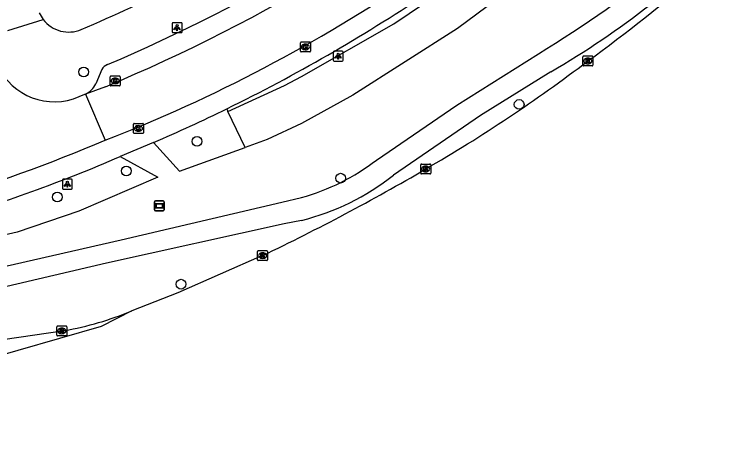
# Model space of a CAD drawing. Extents: x 162542 to 163144, y 380786 to 381511.
# Drawn here: x 162971.2 to 163044, y 380858.7 to 380903.2 of the extents above; entities that cross this region are included whole.
import ezdxf

# ---------------------------------------------------------------- set-up
doc = ezdxf.new("R2010")
doc.units = 0
for name, color, linetype in [('IMGEO_Berm_groen', 7, 'Continuous'), ('IMGEO_Boom', 7, 'Continuous'), ('IMGEO_Fietspad_gesloten', 7, 'Continuous'), ('IMGEO_Kolk', 7, 'Continuous'), ('IMGEO_Lichtpunt', 7, 'Continuous'), ('IMGEO_Parkeervlak_open', 7, 'Continuous'), ('IMGEO_Rijbaan_lokaal_gesloten', 7, 'Continuous'), ('IMGEO_Rijbaan_lokaal_open', 7, 'Continuous'), ('IMGEO_Verklikker', 7, 'Continuous'), ('IMGEO_Voetpad_open', 7, 'Continuous')]:
    doc.layers.add(name, color=color, linetype=linetype)

msp = doc.modelspace()

# ---------------------------------------------------------------- linework, layer by layer
at = {"layer": 'IMGEO_Berm_groen'}
for points in [[(162992.626, 380893.488), (162998.296, 380896.072), (163000, 380896.999), (163009.26, 380902.254), (163020.013, 380909.538), (163026.852, 380914.875)], [(163026.852, 380914.875), (163029.222, 380911.894), (163015.639, 380901.782), (163005.135, 380895.121), (163000, 380892.279), (162996.571, 380890.66), (162994.351, 380889.858)], [(162992.509, 380893.747), (162992.626, 380893.488)], [(162994.351, 380889.858), (162992.626, 380893.488)], [(162985.147, 380890.359), (162987.769, 380887.481), (162994.351, 380889.858)], [(162981.807, 380888.959), (162985.587, 380886.894), (162977.653, 380883.468), (162971.484, 380881.387), (162965.784, 380880.08), (162964.388, 380880.068), (162962.192, 380880.601), (162961.24, 380881.122), (162960.574, 380881.637)]]:
    msp.add_lwpolyline(points, dxfattribs=at)
at = {"layer": 'IMGEO_Boom'}
for centre in [(162978.151, 380897.44), (163021.824, 380894.182), (162989.518, 380890.475), (162982.439, 380887.514), (163003.922, 380886.792), (162975.516, 380884.903), (162987.915, 380876.163)]:
    msp.add_circle(centre, 0.489, dxfattribs=at)
at = {"layer": 'IMGEO_Fietspad_gesloten'}
for points in [[(163007.523, 380888.61), (163015.567, 380894.126), (163023.748, 380899.272)], [(163025.004, 380897.464), (163017.943, 380893.071), (163009.208, 380887.085)], [(162943.586, 380871.808), (162948.634, 380873.022), (162981.91, 380880.599), (162998.029, 380884.384), (163000, 380884.843)], [(163000, 380882.564), (162998.274, 380882.204), (162980.452, 380878.271), (162960.87, 380873.691), (162944.079, 380869.631)]]:
    msp.add_lwpolyline(points, dxfattribs=at)
for centre, radius, start, end in [((162979.624, 380975.503), 90.274, 300.17816, 315.50627), ((162966.54, 380994.218), 110.849, 301.0704, 309.45685), ((162993.97, 380906.281), 22.27, 285.71013, 307.48698), ((162994.204, 380906.006), 24.148, 283.88749, 308.4133)]:
    msp.add_arc(centre, radius, start, end, dxfattribs=at)
at = {"layer": 'IMGEO_Kolk'}
for p, q in [((162999.893, 380899.519), (162999.893, 380900.371)), ((162999.968, 380900.445), (163000.82, 380900.445)), ((163000.381, 380900.225), (163000.406, 380900.225)), ((163000.894, 380900.371), (163000.894, 380899.519)), ((163000.404, 380899.665), (163000.379, 380899.665)), ((163000.82, 380899.445), (162999.968, 380899.445)), ((163028.21, 380898.114), (163028.21, 380898.966)), ((163028.285, 380899.04), (163029.137, 380899.04)), ((163028.698, 380898.82), (163028.723, 380898.82)), ((163029.211, 380898.966), (163029.211, 380898.114)), ((163028.721, 380898.26), (163028.696, 380898.26)), ((163029.137, 380898.04), (163028.285, 380898.04)), ((162980.811, 380896.112), (162980.811, 380896.964)), ((162980.886, 380897.038), (162981.738, 380897.038)), ((162981.299, 380896.818), (162981.324, 380896.818)), ((162981.812, 380896.964), (162981.812, 380896.112)), ((162981.738, 380896.038), (162980.886, 380896.038)), ((162981.322, 380896.258), (162981.297, 380896.258)), ((162983.224, 380892.279), (162984.076, 380892.279)), ((162983.149, 380891.353), (162983.149, 380892.205)), ((162983.66, 380891.499), (162983.635, 380891.499)), ((162983.637, 380892.059), (162983.662, 380892.059)), ((162984.15, 380892.205), (162984.15, 380891.353)), ((162984.076, 380891.279), (162983.224, 380891.279)), ((163011.951, 380887.286), (163011.951, 380888.138)), ((163012.026, 380888.212), (163012.878, 380888.212)), ((163012.439, 380887.992), (163012.464, 380887.992)), ((163012.952, 380888.138), (163012.952, 380887.286)), ((163012.878, 380887.212), (163012.026, 380887.212)), ((163012.462, 380887.432), (163012.437, 380887.432)), ((162995.591, 380878.601), (162995.591, 380879.453)), ((162995.666, 380879.527), (162996.518, 380879.527)), ((162996.079, 380879.307), (162996.104, 380879.307)), ((162996.592, 380879.453), (162996.592, 380878.601)), ((162996.518, 380878.527), (162995.666, 380878.527)), ((162996.102, 380878.747), (162996.077, 380878.747)), ((162975.461, 380871.048), (162975.461, 380871.9)), ((162975.536, 380871.974), (162976.388, 380871.974)), ((162976.462, 380871.9), (162976.462, 380871.048)), ((162975.972, 380871.194), (162975.947, 380871.194)), ((162975.949, 380871.754), (162975.974, 380871.754)), ((162976.388, 380870.974), (162975.536, 380870.974))]:
    msp.add_line(p, q, dxfattribs=at)
for points in [[(162999.893, 380899.519), (162999.893, 380900.371)], [(162999.968, 380900.445), (163000.82, 380900.445)], [(163000.894, 380900.371), (163000.894, 380899.519)], [(163000.214, 380900.145), (163000.337, 380900.145), (163000.337, 380899.994), (163000.467, 380900.145), (163000.631, 380900.145), (163000.485, 380899.994), (163000.638, 380899.745), (163000.486, 380899.745), (163000.401, 380899.909), (163000.337, 380899.842), (163000.337, 380899.745), (163000.214, 380899.745), (163000.214, 380900.145)], [(163000.82, 380899.445), (162999.968, 380899.445)], [(163028.21, 380898.114), (163028.21, 380898.966)], [(163028.285, 380899.04), (163029.137, 380899.04)], [(163029.211, 380898.966), (163029.211, 380898.114)], [(163028.531, 380898.74), (163028.654, 380898.74), (163028.654, 380898.589), (163028.784, 380898.74), (163028.948, 380898.74), (163028.802, 380898.589), (163028.955, 380898.34), (163028.803, 380898.34), (163028.718, 380898.504), (163028.654, 380898.437), (163028.654, 380898.34), (163028.531, 380898.34), (163028.531, 380898.74)], [(163029.137, 380898.04), (163028.285, 380898.04)], [(162980.811, 380896.112), (162980.811, 380896.964)], [(162980.886, 380897.038), (162981.738, 380897.038)], [(162981.132, 380896.738), (162981.255, 380896.738), (162981.255, 380896.587), (162981.385, 380896.738), (162981.549, 380896.738), (162981.403, 380896.587), (162981.556, 380896.338), (162981.404, 380896.338), (162981.319, 380896.502), (162981.255, 380896.435), (162981.255, 380896.338), (162981.132, 380896.338), (162981.132, 380896.738)], [(162981.812, 380896.964), (162981.812, 380896.112)], [(162981.738, 380896.038), (162980.886, 380896.038)], [(162983.224, 380892.279), (162984.076, 380892.279)], [(162983.149, 380891.353), (162983.149, 380892.205)], [(162983.47, 380891.979), (162983.593, 380891.979), (162983.593, 380891.828), (162983.723, 380891.979), (162983.887, 380891.979), (162983.741, 380891.828), (162983.894, 380891.579), (162983.742, 380891.579), (162983.657, 380891.743), (162983.593, 380891.676), (162983.593, 380891.579), (162983.47, 380891.579), (162983.47, 380891.979)], [(162984.15, 380892.205), (162984.15, 380891.353)], [(162984.076, 380891.279), (162983.224, 380891.279)], [(163011.951, 380887.286), (163011.951, 380888.138)], [(163012.026, 380888.212), (163012.878, 380888.212)], [(163012.272, 380887.912), (163012.395, 380887.912), (163012.395, 380887.761), (163012.525, 380887.912), (163012.689, 380887.912), (163012.543, 380887.761), (163012.696, 380887.512), (163012.544, 380887.512), (163012.459, 380887.676), (163012.395, 380887.609), (163012.395, 380887.512), (163012.272, 380887.512), (163012.272, 380887.912)], [(163012.952, 380888.138), (163012.952, 380887.286)], [(163012.878, 380887.212), (163012.026, 380887.212)], [(162995.591, 380878.601), (162995.591, 380879.453)], [(162995.666, 380879.527), (162996.518, 380879.527)], [(162995.912, 380879.227), (162996.035, 380879.227), (162996.035, 380879.076), (162996.165, 380879.227), (162996.329, 380879.227), (162996.183, 380879.076), (162996.336, 380878.827), (162996.184, 380878.827), (162996.099, 380878.991), (162996.035, 380878.924), (162996.035, 380878.827), (162995.912, 380878.827), (162995.912, 380879.227)], [(162996.592, 380879.453), (162996.592, 380878.601)], [(162996.518, 380878.527), (162995.666, 380878.527)], [(162975.461, 380871.048), (162975.461, 380871.9)], [(162975.536, 380871.974), (162976.388, 380871.974)], [(162976.462, 380871.9), (162976.462, 380871.048)], [(162975.782, 380871.674), (162975.905, 380871.674), (162975.905, 380871.523), (162976.035, 380871.674), (162976.199, 380871.674), (162976.053, 380871.523), (162976.206, 380871.274), (162976.054, 380871.274), (162975.969, 380871.438), (162975.905, 380871.371), (162975.905, 380871.274), (162975.782, 380871.274), (162975.782, 380871.674)], [(162976.388, 380870.974), (162975.536, 380870.974)]]:
    msp.add_lwpolyline(points, dxfattribs=at)
for centre, start, end in [((162999.97, 380900.369), 91.55205, 178.44795), ((162999.97, 380900.369), 91.55205, 178.44795), ((163000.818, 380900.369), 1.55205, 88.44795), ((163000.818, 380900.369), 1.55205, 88.44795), ((162999.97, 380899.521), 181.55205, 268.44795), ((162999.97, 380899.521), 181.55205, 268.44795), ((163000.818, 380899.521), 271.55205, 358.44795), ((163000.818, 380899.521), 271.55205, 358.44795), ((163028.287, 380898.964), 91.55205, 178.44795), ((163028.287, 380898.964), 91.55205, 178.44795), ((163029.135, 380898.964), 1.55205, 88.44795), ((163029.135, 380898.964), 1.55205, 88.44795), ((163028.287, 380898.116), 181.55205, 268.44795), ((163028.287, 380898.116), 181.55205, 268.44795), ((163029.135, 380898.116), 271.55205, 358.44795), ((163029.135, 380898.116), 271.55205, 358.44795), ((162980.888, 380896.962), 91.55205, 178.44795), ((162980.888, 380896.962), 91.55205, 178.44795), ((162981.736, 380896.962), 1.55205, 88.44795), ((162981.736, 380896.962), 1.55205, 88.44795), ((162980.888, 380896.114), 181.55205, 268.44795), ((162980.888, 380896.114), 181.55205, 268.44795), ((162981.736, 380896.114), 271.55205, 358.44795), ((162981.736, 380896.114), 271.55205, 358.44795), ((162983.226, 380892.203), 91.55205, 178.44795), ((162983.226, 380892.203), 91.55205, 178.44795), ((162984.074, 380892.203), 1.55205, 88.44795), ((162984.074, 380892.203), 1.55205, 88.44795), ((162983.226, 380891.355), 181.55205, 268.44795), ((162983.226, 380891.355), 181.55205, 268.44795), ((162984.074, 380891.355), 271.55205, 358.44795), ((162984.074, 380891.355), 271.55205, 358.44795), ((163012.028, 380888.136), 91.55205, 178.44795), ((163012.028, 380888.136), 91.55205, 178.44795), ((163012.876, 380888.136), 1.55205, 88.44795), ((163012.876, 380888.136), 1.55205, 88.44795), ((163012.028, 380887.288), 181.55205, 268.44795), ((163012.028, 380887.288), 181.55205, 268.44795), ((163012.876, 380887.288), 271.55205, 358.44795), ((163012.876, 380887.288), 271.55205, 358.44795), ((162995.668, 380879.451), 91.55205, 178.44795), ((162995.668, 380879.451), 91.55205, 178.44795), ((162996.516, 380879.451), 1.55205, 88.44795), ((162996.516, 380879.451), 1.55205, 88.44795), ((162995.668, 380878.603), 181.55205, 268.44795), ((162995.668, 380878.603), 181.55205, 268.44795), ((162996.516, 380878.603), 271.55205, 358.44795), ((162996.516, 380878.603), 271.55205, 358.44795), ((162975.538, 380871.898), 91.55205, 178.44795), ((162975.538, 380871.898), 91.55205, 178.44795), ((162976.386, 380871.898), 1.55205, 88.44795), ((162976.386, 380871.898), 1.55205, 88.44795), ((162975.538, 380871.05), 181.55205, 268.44795), ((162975.538, 380871.05), 181.55205, 268.44795), ((162976.386, 380871.05), 271.55205, 358.44795), ((162976.386, 380871.05), 271.55205, 358.44795)]:
    msp.add_arc(centre, 0.0765, start, end, dxfattribs=at)
for centre, major_axis, ratio, start_param, end_param in [((163000.38, 380899.945), (-0.387, 0.002), 0.722429, 4.712389, 7.853982), ((163000.405, 380899.945), (-0.39, 0.002), 0.717154, 1.570796, 4.712389), ((163028.697, 380898.54), (-0.387, 0.002), 0.722429, 4.712389, 7.853982), ((163028.722, 380898.54), (-0.39, 0.002), 0.717154, 1.570796, 4.712389), ((162981.298, 380896.538), (-0.387, 0.002), 0.722429, 4.712389, 7.853982), ((162981.323, 380896.538), (-0.39, 0.002), 0.717154, 1.570796, 4.712389), ((162983.636, 380891.779), (-0.387, 0.002), 0.722429, 4.712389, 7.853982), ((162983.661, 380891.779), (-0.39, 0.002), 0.717154, 1.570796, 4.712389), ((163012.438, 380887.712), (-0.387, 0.002), 0.722429, 4.712389, 7.853982), ((163012.463, 380887.712), (-0.39, 0.002), 0.717154, 1.570796, 4.712389), ((162996.078, 380879.027), (-0.387, 0.002), 0.722429, 4.712389, 7.853982), ((162996.103, 380879.027), (-0.39, 0.002), 0.717154, 1.570796, 4.712389), ((162975.948, 380871.474), (-0.387, 0.002), 0.722429, 4.712389, 7.853982), ((162975.973, 380871.474), (-0.39, 0.002), 0.717154, 1.570796, 4.712389)]:
    msp.add_ellipse(centre, major_axis=major_axis, ratio=ratio, start_param=start_param, end_param=end_param, dxfattribs=at)
at = {"layer": 'IMGEO_Lichtpunt'}
for p, q in [((162987.022, 380902.284), (162987.022, 380901.477)), ((162987.022, 380902.284), (162987.022, 380901.477)), ((162987.924, 380902.379), (162987.116, 380902.379)), ((162987.924, 380902.379), (162987.116, 380902.379)), ((162988.018, 380901.477), (162988.018, 380902.284)), ((162988.018, 380901.477), (162988.018, 380902.284)), ((162987.116, 380901.383), (162987.924, 380901.383)), ((162987.116, 380901.383), (162987.924, 380901.383)), ((163004.077, 380899.534), (163003.269, 380899.534)), ((163004.077, 380899.534), (163003.269, 380899.534)), ((163003.175, 380899.439), (163003.175, 380898.632)), ((163003.175, 380899.439), (163003.175, 380898.632)), ((163004.171, 380898.632), (163004.171, 380899.439)), ((163004.171, 380898.632), (163004.171, 380899.439)), ((163003.269, 380898.538), (163004.077, 380898.538)), ((163003.269, 380898.538), (163004.077, 380898.538)), ((162976.018, 380886.582), (162976.018, 380885.775)), ((162976.018, 380886.582), (162976.018, 380885.775)), ((162976.92, 380886.677), (162976.112, 380886.677)), ((162976.92, 380886.677), (162976.112, 380886.677)), ((162977.014, 380885.775), (162977.014, 380886.582)), ((162977.014, 380885.775), (162977.014, 380886.582)), ((162976.112, 380885.681), (162976.92, 380885.681)), ((162976.112, 380885.681), (162976.92, 380885.681))]:
    msp.add_line(p, q, dxfattribs=at)
for points in [[(162987.396, 380901.948), (162987.435, 380901.92), (162987.247, 380901.658), (162987.209, 380901.685), (162987.396, 380901.948)], [(162987.498, 380901.9), (162987.545, 380901.9), (162987.545, 380901.578), (162987.498, 380901.578), (162987.498, 380901.9)], [(162987.608, 380901.92), (162987.646, 380901.947), (162987.833, 380901.685), (162987.794, 380901.657), (162987.608, 380901.92)], [(163003.549, 380899.103), (163003.588, 380899.075), (163003.4, 380898.813), (163003.362, 380898.84), (163003.549, 380899.103)], [(163003.651, 380899.055), (163003.698, 380899.055), (163003.698, 380898.733), (163003.651, 380898.733), (163003.651, 380899.055)], [(163003.761, 380899.075), (163003.799, 380899.102), (163003.986, 380898.84), (163003.947, 380898.812), (163003.761, 380899.075)], [(162976.392, 380886.246), (162976.431, 380886.218), (162976.243, 380885.956), (162976.205, 380885.983), (162976.392, 380886.246)], [(162976.494, 380886.198), (162976.541, 380886.198), (162976.541, 380885.876), (162976.494, 380885.876), (162976.494, 380886.198)], [(162976.604, 380886.218), (162976.642, 380886.245), (162976.829, 380885.983), (162976.79, 380885.955), (162976.604, 380886.218)]]:
    msp.add_lwpolyline(points, dxfattribs=at)
for centre in [(162987.521, 380902.082), (163003.674, 380899.237), (162976.517, 380886.38)]:
    msp.add_circle(centre, 0.0994, dxfattribs=at)
for centre, start, end in [((162987.116, 380902.284), 90, 180), ((162987.116, 380902.284), 90, 180), ((162987.924, 380902.284), 0, 90), ((162987.924, 380902.284), 0, 90), ((162987.116, 380901.477), 180, 270), ((162987.116, 380901.477), 180, 270), ((162987.924, 380901.477), 270, 0), ((162987.924, 380901.477), 270, 360), ((163003.269, 380899.439), 90, 180), ((163003.269, 380899.439), 90, 180), ((163004.077, 380899.439), 0, 90), ((163004.077, 380899.439), 0, 90), ((163003.269, 380898.632), 180, 270), ((163003.269, 380898.632), 180, 270), ((163004.077, 380898.632), 270, 0), ((163004.077, 380898.632), 270, 360), ((162976.112, 380886.582), 90, 180), ((162976.112, 380886.582), 90, 180), ((162976.92, 380886.582), 0, 90), ((162976.92, 380886.582), 0, 90), ((162976.112, 380885.775), 180, 270), ((162976.112, 380885.775), 180, 270), ((162976.92, 380885.775), 270, 0), ((162976.92, 380885.775), 270, 360)]:
    msp.add_arc(centre, 0.0946, start, end, dxfattribs=at)
at = {"layer": 'IMGEO_Parkeervlak_open'}
msp.add_lwpolyline([(162985.147, 380890.359), (162981.807, 380888.959)], dxfattribs=at)
for centre, radius, start, end in [((162917.572, 381046.819), 170.43, 296.08436, 303.79901), ((162917.337, 381047.401), 171.057, 293.35455, 296.06932), ((162923.416, 381023.352), 146.529, 286.03623, 293.48404)]:
    msp.add_arc(centre, radius, start, end, dxfattribs=at)
at = {"layer": 'IMGEO_Rijbaan_lokaal_gesloten'}
for points in [[(162996.092, 380879.027), (162987.597, 380875.302), (162982.977, 380873.478)], [(162982.977, 380873.478), (162979.916, 380871.919), (162963.164, 380867.112), (162955.351, 380864.92), (162945.8, 380862.241), (162939.106, 380860.348), (162932.457, 380858.689)], [(162960.845, 380869.284), (162976.218, 380871.503)]]:
    msp.add_lwpolyline(points, dxfattribs=at)
for centre, radius, start, end in [((162919.24, 381049.034), 186.098, 306.03261, 310.45441), ((162935.702, 381020.578), 153.44, 300.01275, 307.31207), ((162898.303, 381082.985), 226.189, 295.6158, 300.309), ((162970.328, 380904.212), 33.235, 280.20733, 292.36972)]:
    msp.add_arc(centre, radius, start, end, dxfattribs=at)
at = {"layer": 'IMGEO_Rijbaan_lokaal_open'}
for points in [[(162980.334, 380895.955), (162978.334, 380895.218)], [(162977.145, 380894.748), (162978.283, 380895.199), (162978.334, 380895.218)], [(162978.334, 380895.218), (162980.31, 380890.589)]]:
    msp.add_lwpolyline(points, dxfattribs=at)
for centre, radius, start, end in [((162914.567, 381053.729), 170.932, 292.62853, 310.06254), ((162923.706, 381035.942), 155.986, 291.27706, 304.16441), ((162975.221, 380900.732), 6.286, 199.92681, 287.82409), ((162911.249, 381054.475), 177.842, 287.00523, 292.85031)]:
    msp.add_arc(centre, radius, start, end, dxfattribs=at)
at = {"layer": 'IMGEO_Verklikker'}
for p, q in [((162985.242, 380883.631), (162985.242, 380884.431)), ((162985.242, 380884.431), (162985.242, 380883.631)), ((162985.342, 380884.531), (162986.132, 380884.531)), ((162986.132, 380884.531), (162985.342, 380884.531)), ((162986.232, 380884.431), (162986.232, 380883.631)), ((162986.232, 380883.631), (162986.232, 380884.431)), ((162986.132, 380883.531), (162985.342, 380883.531)), ((162985.342, 380883.531), (162986.132, 380883.531))]:
    msp.add_line(p, q, dxfattribs=at)
for points in [[(162985.343, 380884.263), (162986.131, 380884.263), (162986.131, 380883.799), (162985.343, 380883.799), (162985.343, 380884.263)], [(162985.408, 380884.198), (162985.408, 380883.864), (162986.066, 380883.864), (162986.066, 380884.198), (162985.408, 380884.198)]]:
    msp.add_lwpolyline(points, dxfattribs=at)
for centre, start, end in [((162985.342, 380884.431), 90, 180), ((162985.342, 380884.431), 90, 180), ((162986.132, 380884.431), 0, 90), ((162986.132, 380884.431), 360, 90), ((162985.342, 380883.631), 180, 270), ((162985.342, 380883.631), 180, 270), ((162986.132, 380883.631), 270, 0), ((162986.132, 380883.631), 270, 0)]:
    msp.add_arc(centre, 0.1, start, end, dxfattribs=at)
at = {"layer": 'IMGEO_Voetpad_open'}
for points in [[(162970.534, 380901.589), (162974.097, 380902.7)], [(162979.988, 380897.676), (162979.362, 380896.255)]]:
    msp.add_lwpolyline(points, dxfattribs=at)
for centre, radius, start, end in [((162916.088, 381050.246), 165.156, 292.97246, 309.32323), ((162915.864, 381048.027), 158.937, 292.98113, 300.81673), ((162976.64, 380904.64), 3.198, 203.23735, 217.33855), ((162976.643, 380904.64), 3.201, 217.30944, 293.47079), ((162980.924, 380897.216), 1.043, 111.17467, 153.79979), ((162977.491, 380897.081), 2.045, 294.33388, 336.16554)]:
    msp.add_arc(centre, radius, start, end, dxfattribs=at)

doc.saveas('drawing.dxf')
